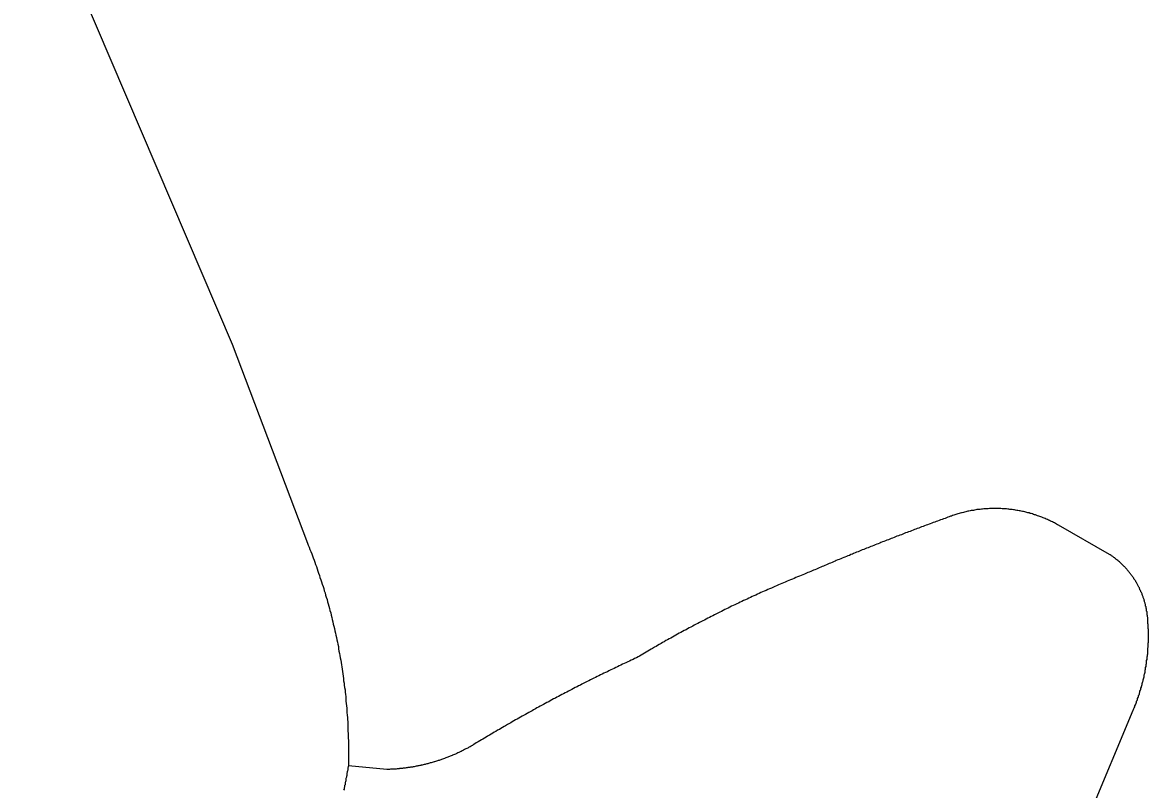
# Model space of a CAD drawing. Extents: x 1268485 to 1426702, y 514839 to 616766.
# Drawn here: x 1382102 to 1382673, y 556537 to 556926 of the extents above; entities that cross this region are included whole.
import ezdxf

# ---------------------------------------------------------------- set-up
doc = ezdxf.new("R2010")
doc.units = 0
doc.layers.add('Old_Level_35', color=7, linetype='Continuous')

msp = doc.modelspace()

# ---------------------------------------------------------------- linework, layer by layer
at = {"layer": 'Old_Level_35'}
for p, q in [((1382653.075, 556656.326), (1382627.136, 556671.193)), ((1382628.161, 556489.261), (1382664.968, 556577.331)), ((1382286.647, 556547.393), (1382267.167, 556549.238))]:
    msp.add_line(p, q, dxfattribs=at)
for points in [[(1382101.895, 556991.228), (1382117.787, 556967.955), (1382131.218, 556943.246), (1382208.112, 556762.954), (1382246.354, 556662.17)], [(1382627.136, 556671.193), (1382626.623, 556671.449), (1382626.111, 556671.757), (1382625.598, 556672.013), (1382625.085, 556672.321), (1382624.675, 556672.577), (1382624.163, 556672.833), (1382623.548, 556673.038), (1382623.035, 556673.295), (1382622.522, 556673.551), (1382622.01, 556673.808), (1382621.497, 556674.063), (1382620.882, 556674.269), (1382620.369, 556674.525), (1382619.857, 556674.73), (1382619.344, 556674.935), (1382618.729, 556675.191), (1382618.216, 556675.396), (1382617.704, 556675.551), (1382617.088, 556675.756), (1382616.576, 556676.011), (1382616.166, 556676.166), (1382615.551, 556676.371), (1382615.038, 556676.524), (1382614.423, 556676.678), (1382613.91, 556676.883), (1382613.295, 556677.088), (1382612.782, 556677.191), (1382612.27, 556677.396), (1382611.655, 556677.499), (1382611.142, 556677.601), (1382610.527, 556677.806), (1382610.014, 556677.959), (1382609.399, 556678.062), (1382608.886, 556678.165), (1382608.271, 556678.319), (1382607.656, 556678.421), (1382607.143, 556678.524), (1382606.528, 556678.626), (1382606.016, 556678.729), (1382605.4, 556678.831), (1382604.888, 556678.934), (1382604.273, 556678.985), (1382603.658, 556679.087), (1382603.145, 556679.19), (1382602.53, 556679.241), (1382602.017, 556679.292), (1382601.402, 556679.395), (1382600.787, 556679.447), (1382600.274, 556679.447), (1382599.659, 556679.497), (1382599.146, 556679.549), (1382598.531, 556679.549), (1382597.916, 556679.6), (1382597.403, 556679.6), (1382596.788, 556679.6), (1382596.276, 556679.702), (1382595.66, 556679.702), (1382595.045, 556679.702), (1382594.533, 556679.702), (1382593.918, 556679.702), (1382593.2, 556679.702), (1382592.79, 556679.6), (1382592.175, 556679.6), (1382591.457, 556679.549), (1382591.047, 556679.549), (1382590.329, 556679.497), (1382589.919, 556679.497), (1382589.201, 556679.447), (1382588.586, 556679.395), (1382588.176, 556679.292), (1382587.458, 556679.241), (1382587.048, 556679.19), (1382586.331, 556679.139), (1382585.715, 556679.087), (1382585.203, 556678.934), (1382584.588, 556678.882), (1382584.075, 556678.729), (1382583.46, 556678.677), (1382582.845, 556678.575), (1382582.332, 556678.524), (1382581.717, 556678.37), (1382581.204, 556678.267), (1382580.589, 556678.114), (1382580.077, 556678.011), (1382579.461, 556677.857), (1382579.051, 556677.704), (1382578.334, 556677.549), (1382577.923, 556677.447), (1382577.206, 556677.242), (1382576.796, 556677.139), (1382576.078, 556676.934), (1382575.668, 556676.832), (1382575.155, 556676.627), (1382574.54, 556676.422), (1382574.028, 556676.268), (1382573.412, 556676.063), (1382572.9, 556675.858), (1382572.387, 556675.704), (1382571.772, 556675.499)], [(1382571.772, 556675.499), (1382570.952, 556675.191), (1382570.337, 556674.935), (1382569.619, 556674.679), (1382568.901, 556674.371), (1382568.081, 556674.115), (1382567.363, 556673.858), (1382566.646, 556673.551), (1382565.825, 556673.295), (1382565.108, 556673.038), (1382564.39, 556672.731), (1382563.672, 556672.526), (1382562.852, 556672.27), (1382562.134, 556671.962), (1382561.519, 556671.705), (1382560.802, 556671.398), (1382559.981, 556671.142), (1382559.264, 556670.885), (1382558.546, 556670.578), (1382557.726, 556670.322), (1382557.008, 556670.014), (1382556.29, 556669.757), (1382555.47, 556669.501), (1382554.753, 556669.194), (1382554.137, 556668.937), (1382553.42, 556668.63), (1382552.6, 556668.374), (1382551.882, 556668.066), (1382551.164, 556667.809), (1382550.344, 556667.502), (1382549.626, 556667.246), (1382548.909, 556666.938), (1382548.293, 556666.682), (1382547.473, 556666.374), (1382546.756, 556666.118), (1382546.038, 556665.811), (1382545.218, 556665.554), (1382544.5, 556665.246), (1382543.782, 556664.99), (1382542.962, 556664.683), (1382542.347, 556664.375), (1382541.629, 556664.118), (1382540.912, 556663.811), (1382540.091, 556663.555), (1382539.374, 556663.247), (1382538.656, 556662.94), (1382537.836, 556662.683), (1382537.118, 556662.376), (1382536.503, 556662.12), (1382535.785, 556661.812), (1382534.965, 556661.504), (1382534.247, 556661.248), (1382533.53, 556660.94), (1382532.71, 556660.633), (1382531.992, 556660.377), (1382531.377, 556660.069), (1382530.659, 556659.762), (1382529.839, 556659.505), (1382529.121, 556659.197), (1382528.403, 556658.89), (1382527.583, 556658.634), (1382526.968, 556658.326), (1382526.25, 556658.019), (1382525.533, 556657.711), (1382524.712, 556657.454), (1382523.995, 556657.147), (1382523.277, 556656.788), (1382522.662, 556656.481), (1382521.842, 556656.276), (1382521.124, 556655.916), (1382520.406, 556655.609), (1382519.586, 556655.301), (1382518.868, 556655.045), (1382518.253, 556654.738), (1382517.536, 556654.43), (1382516.715, 556654.123), (1382515.998, 556653.815), (1382515.28, 556653.558), (1382514.46, 556653.251), (1382513.845, 556652.943), (1382513.127, 556652.636), (1382512.409, 556652.328), (1382511.589, 556652.02), (1382510.871, 556651.713), (1382510.256, 556651.457), (1382509.539, 556651.149), (1382508.718, 556650.79), (1382508.001, 556650.483), (1382507.283, 556650.175), (1382506.668, 556649.867), (1382505.848, 556649.56), (1382505.13, 556649.252), (1382504.412, 556648.945), (1382503.592, 556648.637), (1382502.977, 556648.329), (1382502.259, 556648.022), (1382501.542, 556647.766), (1382500.721, 556647.458), (1382500.004, 556647.151), (1382499.389, 556646.792)], [(1382246.354, 556662.17), (1382246.764, 556661.043), (1382247.277, 556660.017), (1382247.585, 556658.941), (1382248.097, 556657.814), (1382248.507, 556656.737), (1382248.917, 556655.609), (1382249.328, 556654.584), (1382249.738, 556653.456), (1382250.148, 556652.38), (1382250.455, 556651.252), (1382250.865, 556650.175), (1382251.276, 556649.047), (1382251.583, 556647.919), (1382251.993, 556646.894), (1382252.403, 556645.766), (1382252.711, 556644.639), (1382253.121, 556643.511), (1382253.531, 556642.435), (1382253.839, 556641.307), (1382254.249, 556640.179), (1382254.659, 556639.051), (1382254.864, 556637.923), (1382255.274, 556636.898), (1382255.582, 556635.77), (1382255.889, 556634.643), (1382256.299, 556633.515), (1382256.504, 556632.387), (1382256.914, 556631.259), (1382257.12, 556630.131), (1382257.53, 556629.004), (1382257.735, 556627.876), (1382258.145, 556626.748), (1382258.35, 556625.569), (1382258.657, 556624.441), (1382258.965, 556623.313), (1382259.273, 556622.185), (1382259.478, 556621.058), (1382259.785, 556619.93), (1382259.99, 556618.802), (1382260.298, 556617.623), (1382260.503, 556616.496), (1382260.708, 556615.368), (1382261.015, 556614.24), (1382261.221, 556613.06), (1382261.528, 556611.933), (1382261.733, 556610.805), (1382262.041, 556609.626), (1382262.143, 556608.499), (1382262.348, 556607.371), (1382262.656, 556606.191), (1382262.758, 556605.063), (1382262.963, 556603.885), (1382263.271, 556602.757), (1382263.374, 556601.629), (1382263.579, 556600.45), (1382263.784, 556599.322), (1382263.989, 556598.143), (1382264.091, 556597.016), (1382264.296, 556595.836), (1382264.501, 556594.708), (1382264.604, 556593.478), (1382264.706, 556592.35), (1382264.911, 556591.172), (1382265.014, 556590.044), (1382265.219, 556588.864), (1382265.424, 556587.737), (1382265.527, 556586.558), (1382265.629, 556585.378), (1382265.732, 556584.251), (1382265.732, 556583.072), (1382265.834, 556581.944), (1382266.039, 556580.765), (1382266.142, 556579.586), (1382266.244, 556578.458), (1382266.347, 556577.228), (1382266.347, 556576.151), (1382266.449, 556574.921), (1382266.654, 556573.742), (1382266.654, 556572.614), (1382266.757, 556571.435), (1382266.757, 556570.256), (1382266.859, 556569.129), (1382266.859, 556567.949), (1382266.859, 556566.77), (1382266.962, 556565.643), (1382266.962, 556564.463), (1382266.962, 556563.233), (1382267.167, 556562.105), (1382267.167, 556560.926), (1382267.167, 556559.747), (1382267.167, 556558.619), (1382267.167, 556557.441), (1382267.167, 556556.261), (1382267.167, 556555.133), (1382267.167, 556553.955), (1382267.167, 556552.775), (1382267.167, 556551.647), (1382267.167, 556550.417), (1382267.167, 556549.238)], [(1382672.247, 556625.313), (1382672.145, 556625.671), (1382672.145, 556626.081), (1382672.145, 556626.441), (1382672.042, 556626.799), (1382672.042, 556627.209), (1382671.837, 556627.568), (1382671.837, 556627.927), (1382671.735, 556628.337), (1382671.735, 556628.696), (1382671.632, 556629.055), (1382671.53, 556629.414), (1382671.53, 556629.824), (1382671.325, 556630.182), (1382671.222, 556630.542), (1382671.222, 556630.952), (1382671.12, 556631.31), (1382671.017, 556631.618), (1382670.915, 556631.977), (1382670.71, 556632.387), (1382670.71, 556632.745), (1382670.607, 556633.105), (1382670.505, 556633.515), (1382670.402, 556633.822), (1382670.299, 556634.181), (1382670.094, 556634.54), (1382669.992, 556634.95), (1382669.889, 556635.258), (1382669.787, 556635.616), (1382669.582, 556635.975), (1382669.479, 556636.334), (1382669.377, 556636.693), (1382669.172, 556637.052), (1382668.967, 556637.359), (1382668.864, 556637.769), (1382668.762, 556638.077), (1382668.454, 556638.436), (1382668.351, 556638.744), (1382668.249, 556639.102), (1382668.146, 556639.461), (1382667.839, 556639.82), (1382667.736, 556640.127), (1382667.531, 556640.487), (1382667.326, 556640.794), (1382667.121, 556641.102), (1382667.019, 556641.512), (1382666.916, 556641.819), (1382666.609, 556642.127), (1382666.403, 556642.435), (1382666.301, 556642.793), (1382665.993, 556643.101), (1382665.891, 556643.46), (1382665.583, 556643.767), (1382665.378, 556644.075), (1382665.276, 556644.383), (1382664.968, 556644.69), (1382664.763, 556644.998), (1382664.455, 556645.305), (1382664.353, 556645.613), (1382664.148, 556645.921), (1382663.84, 556646.228), (1382663.635, 556646.587), (1382663.328, 556646.894), (1382663.123, 556647.151), (1382663.02, 556647.458), (1382662.713, 556647.766), (1382662.507, 556648.022), (1382662.2, 556648.329), (1382661.995, 556648.637), (1382661.79, 556648.894), (1382661.482, 556649.201), (1382661.277, 556649.457), (1382660.97, 556649.765), (1382660.765, 556650.022), (1382660.354, 556650.329), (1382660.149, 556650.585), (1382659.842, 556650.79), (1382659.637, 556651.047), (1382659.329, 556651.354), (1382659.124, 556651.61), (1382658.714, 556651.867), (1382658.509, 556652.123), (1382658.201, 556652.38), (1382657.996, 556652.636), (1382657.586, 556652.892), (1382657.381, 556653.148), (1382657.176, 556653.353), (1382656.766, 556653.61), (1382656.458, 556653.866), (1382656.253, 556654.123), (1382655.843, 556654.328), (1382655.638, 556654.584), (1382655.228, 556654.789), (1382655.023, 556654.994), (1382654.613, 556655.25), (1382654.408, 556655.455), (1382653.998, 556655.711), (1382653.793, 556655.866), (1382653.383, 556656.121), (1382653.075, 556656.326)], [(1382499.389, 556646.792), (1382498.363, 556646.433), (1382497.543, 556646.074), (1382496.62, 556645.664), (1382495.8, 556645.305), (1382494.877, 556644.998), (1382493.955, 556644.639), (1382493.134, 556644.228), (1382492.212, 556643.87), (1382491.289, 556643.511), (1382490.366, 556643.101), (1382489.546, 556642.742), (1382488.623, 556642.383), (1382487.701, 556642.025), (1382486.88, 556641.614), (1382485.958, 556641.255), (1382485.137, 556640.897), (1382484.215, 556640.487), (1382483.394, 556640.127), (1382482.369, 556639.666), (1382481.549, 556639.307), (1382480.626, 556638.949), (1382479.704, 556638.539), (1382478.883, 556638.129), (1382477.961, 556637.769), (1382477.14, 556637.359), (1382476.218, 556637.001), (1382475.397, 556636.539), (1382474.475, 556636.181), (1382473.655, 556635.77), (1382472.732, 556635.36), (1382471.912, 556635.001), (1382470.989, 556634.54), (1382470.169, 556634.181), (1382469.246, 556633.771), (1382468.426, 556633.361), (1382467.503, 556632.951), (1382466.58, 556632.49), (1382465.76, 556632.13), (1382464.837, 556631.669), (1382464.017, 556631.31), (1382463.094, 556630.9), (1382462.274, 556630.439), (1382461.351, 556630.08), (1382460.531, 556629.619), (1382459.608, 556629.209), (1382458.891, 556628.747), (1382457.968, 556628.389), (1382457.148, 556627.927), (1382456.225, 556627.517), (1382455.405, 556627.056), (1382454.482, 556626.646), (1382453.662, 556626.184), (1382452.739, 556625.774), (1382451.919, 556625.313), (1382450.996, 556624.851), (1382450.279, 556624.441), (1382449.356, 556623.98), (1382448.536, 556623.57), (1382447.613, 556623.108), (1382446.793, 556622.698), (1382445.87, 556622.237), (1382445.05, 556621.827), (1382444.23, 556621.365), (1382443.409, 556620.955), (1382442.487, 556620.442), (1382441.666, 556619.981), (1382440.744, 556619.571), (1382439.923, 556619.11), (1382439.103, 556618.649), (1382438.283, 556618.187), (1382437.36, 556617.726), (1382436.54, 556617.264), (1382435.72, 556616.803), (1382434.9, 556616.393), (1382433.977, 556615.88), (1382433.157, 556615.419), (1382432.337, 556614.958), (1382431.516, 556614.496), (1382430.594, 556613.983), (1382429.773, 556613.573), (1382428.953, 556613.06), (1382428.133, 556612.65), (1382427.21, 556612.138), (1382426.39, 556611.677), (1382425.672, 556611.164), (1382424.75, 556610.702), (1382423.827, 556610.241), (1382423.109, 556609.729), (1382422.289, 556609.267), (1382421.366, 556608.754), (1382420.649, 556608.293), (1382419.726, 556607.832), (1382418.906, 556607.319), (1382418.085, 556606.806), (1382417.265, 556606.294), (1382416.342, 556605.884), (1382415.625, 556605.371), (1382414.702, 556604.858), (1382413.984, 556604.397)], [(1382664.968, 556577.331), (1382665.173, 556577.741), (1382665.378, 556578.253), (1382665.481, 556578.663), (1382665.788, 556579.124), (1382665.891, 556579.637), (1382666.096, 556580.047), (1382666.301, 556580.509), (1382666.506, 556581.022), (1382666.609, 556581.432), (1382666.711, 556581.944), (1382667.019, 556582.354), (1382667.121, 556582.867), (1382667.224, 556583.328), (1382667.531, 556583.79), (1382667.634, 556584.251), (1382667.736, 556584.763), (1382668.044, 556585.173), (1382668.146, 556585.686), (1382668.249, 556586.148), (1382668.351, 556586.609), (1382668.454, 556587.071), (1382668.762, 556587.583), (1382668.864, 556587.993), (1382668.967, 556588.506), (1382669.172, 556589.019), (1382669.274, 556589.429), (1382669.377, 556589.941), (1382669.479, 556590.454), (1382669.582, 556590.864), (1382669.787, 556591.377), (1382669.889, 556591.889), (1382669.992, 556592.299), (1382670.094, 556592.812), (1382670.299, 556593.325), (1382670.402, 556593.837), (1382670.505, 556594.247), (1382670.505, 556594.76), (1382670.607, 556595.273), (1382670.71, 556595.734), (1382670.915, 556596.195), (1382671.017, 556596.708), (1382671.017, 556597.169), (1382671.12, 556597.682), (1382671.222, 556598.143), (1382671.325, 556598.604), (1382671.325, 556599.117), (1382671.53, 556599.63), (1382671.632, 556600.142), (1382671.632, 556600.604), (1382671.735, 556601.065), (1382671.735, 556601.578), (1382671.837, 556602.039), (1382671.837, 556602.552), (1382672.042, 556603.065), (1382672.042, 556603.577), (1382672.145, 556604.038), (1382672.145, 556604.5), (1382672.247, 556605.013), (1382672.247, 556605.525), (1382672.35, 556605.986), (1382672.35, 556606.499), (1382672.35, 556607.011), (1382672.453, 556607.524), (1382672.453, 556607.986), (1382672.453, 556608.499), (1382672.453, 556609.011), (1382672.658, 556609.421), (1382672.658, 556609.934), (1382672.658, 556610.446), (1382672.658, 556610.959), (1382672.658, 556611.42), (1382672.76, 556611.933), (1382672.76, 556612.445), (1382672.76, 556612.958), (1382672.76, 556613.42), (1382672.76, 556613.932), (1382672.76, 556614.445), (1382672.76, 556614.958), (1382672.76, 556615.419), (1382672.76, 556615.931), (1382672.76, 556616.444), (1382672.76, 556616.854), (1382672.76, 556617.367), (1382672.76, 556617.879), (1382672.76, 556618.392), (1382672.658, 556618.854), (1382672.658, 556619.366), (1382672.658, 556619.879), (1382672.658, 556620.392), (1382672.658, 556620.852), (1382672.453, 556621.365), (1382672.453, 556621.878), (1382672.453, 556622.39), (1382672.453, 556622.8), (1382672.35, 556623.313), (1382672.35, 556623.826), (1382672.35, 556624.338), (1382672.247, 556624.8), (1382672.247, 556625.313)], [(1382413.984, 556604.397), (1382413.164, 556603.936), (1382412.241, 556603.577), (1382411.421, 556603.115), (1382410.498, 556602.757), (1382409.576, 556602.295), (1382408.756, 556601.937), (1382407.833, 556601.475), (1382407.013, 556601.117), (1382406.09, 556600.707), (1382405.27, 556600.296), (1382404.347, 556599.886), (1382403.527, 556599.425), (1382402.706, 556599.066), (1382401.886, 556598.604), (1382400.964, 556598.246), (1382400.143, 556597.836), (1382399.221, 556597.374), (1382398.4, 556596.913), (1382397.478, 556596.554), (1382396.657, 556596.144), (1382395.735, 556595.683), (1382395.017, 556595.323), (1382394.094, 556594.863), (1382393.274, 556594.452), (1382392.351, 556593.991), (1382391.531, 556593.581), (1382390.608, 556593.12), (1382389.891, 556592.76), (1382388.968, 556592.299), (1382388.148, 556591.889), (1382387.225, 556591.428), (1382386.405, 556591.017), (1382385.482, 556590.556), (1382384.764, 556590.146), (1382383.842, 556589.685), (1382383.021, 556589.274), (1382382.099, 556588.814), (1382381.279, 556588.352), (1382380.458, 556587.942), (1382379.638, 556587.481), (1382378.715, 556587.071), (1382377.895, 556586.609), (1382376.972, 556586.199), (1382376.255, 556585.738), (1382375.332, 556585.328), (1382374.512, 556584.815), (1382373.589, 556584.353), (1382372.871, 556583.943), (1382372.051, 556583.482), (1382371.128, 556583.072), (1382370.206, 556582.559), (1382369.488, 556582.149), (1382368.668, 556581.688), (1382367.745, 556581.227), (1382366.925, 556580.765), (1382366.105, 556580.304), (1382365.284, 556579.894), (1382364.362, 556579.381), (1382363.542, 556578.919), (1382362.721, 556578.509), (1382361.901, 556577.997), (1382360.978, 556577.586), (1382360.261, 556577.126), (1382359.338, 556576.613), (1382358.518, 556576.203), (1382357.8, 556575.69), (1382356.877, 556575.228), (1382355.955, 556574.767), (1382355.134, 556574.306), (1382354.417, 556573.793), (1382353.494, 556573.383), (1382352.674, 556572.87), (1382351.854, 556572.46), (1382351.033, 556571.948), (1382350.213, 556571.487), (1382349.393, 556571.025), (1382348.47, 556570.512), (1382347.753, 556570.051), (1382346.83, 556569.539), (1382346.01, 556569.077), (1382345.292, 556568.616), (1382344.369, 556568.103), (1382343.651, 556567.641), (1382342.729, 556567.181), (1382341.909, 556566.668), (1382341.088, 556566.206), (1382340.268, 556565.693), (1382339.55, 556565.233), (1382338.628, 556564.771), (1382337.705, 556564.258), (1382336.987, 556563.745), (1382336.167, 556563.233), (1382335.347, 556562.772), (1382334.527, 556562.31), (1382333.706, 556561.797), (1382332.886, 556561.337), (1382331.964, 556560.824), (1382331.246, 556560.311), (1382330.426, 556559.799)], [(1382330.426, 556559.799), (1382330.016, 556559.542), (1382329.605, 556559.389), (1382329.298, 556559.132), (1382328.785, 556558.876), (1382328.375, 556558.671), (1382327.965, 556558.414), (1382327.657, 556558.209), (1382327.145, 556558.004), (1382326.735, 556557.748), (1382326.325, 556557.543), (1382325.914, 556557.389), (1382325.504, 556557.133), (1382325.094, 556556.928), (1382324.787, 556556.774), (1382324.274, 556556.518), (1382323.864, 556556.313), (1382323.454, 556556.108), (1382323.044, 556555.953), (1382322.634, 556555.748), (1382322.121, 556555.493), (1382321.711, 556555.338), (1382321.403, 556555.133), (1382320.891, 556554.928), (1382320.481, 556554.775), (1382319.968, 556554.57), (1382319.66, 556554.365), (1382319.25, 556554.262), (1382318.738, 556554.057), (1382318.328, 556553.852), (1382317.917, 556553.698), (1382317.507, 556553.545), (1382316.995, 556553.39), (1382316.585, 556553.185), (1382316.175, 556553.083), (1382315.764, 556552.878), (1382315.252, 556552.673), (1382314.842, 556552.57), (1382314.329, 556552.365), (1382314.021, 556552.263), (1382313.509, 556552.109), (1382313.099, 556551.955), (1382312.586, 556551.802), (1382312.279, 556551.699), (1382311.766, 556551.494), (1382311.356, 556551.391), (1382310.843, 556551.237), (1382310.536, 556551.135), (1382310.023, 556550.981), (1382309.51, 556550.879), (1382309.1, 556550.776), (1382308.588, 556550.622), (1382308.28, 556550.52), (1382307.767, 556550.366), (1382307.357, 556550.264), (1382306.845, 556550.11), (1382306.332, 556550.007), (1382306.024, 556549.854), (1382305.512, 556549.802), (1382304.999, 556549.699), (1382304.589, 556549.546), (1382304.076, 556549.494), (1382303.769, 556549.392), (1382303.256, 556549.289), (1382302.744, 556549.187), (1382302.333, 556549.136), (1382301.923, 556548.982), (1382301.411, 556548.931), (1382301.001, 556548.828), (1382300.488, 556548.726), (1382299.975, 556548.674), (1382299.668, 556548.572), (1382299.155, 556548.521), (1382298.643, 556548.418), (1382298.232, 556548.367), (1382297.72, 556548.316), (1382297.207, 556548.264), (1382296.9, 556548.213), (1382296.387, 556548.111), (1382295.874, 556548.059), (1382295.464, 556548.008), (1382294.952, 556547.956), (1382294.542, 556547.854), (1382294.131, 556547.803), (1382293.619, 556547.803), (1382293.106, 556547.751), (1382292.799, 556547.701), (1382292.286, 556547.649), (1382291.773, 556547.649), (1382291.261, 556547.546), (1382290.851, 556547.546), (1382290.338, 556547.496), (1382289.825, 556547.496), (1382289.518, 556547.444), (1382289.005, 556547.444), (1382288.492, 556547.444), (1382287.98, 556547.393), (1382287.672, 556547.393), (1382287.16, 556547.393), (1382286.647, 556547.393)], [(1382267.167, 556549.238), (1382266.962, 556548.879), (1382266.962, 556548.521), (1382266.859, 556548.111), (1382266.859, 556547.701), (1382266.757, 556547.29), (1382266.757, 556546.931), (1382266.654, 556546.573), (1382266.449, 556546.214), (1382266.449, 556545.753), (1382266.347, 556545.393), (1382266.347, 556544.983), (1382266.244, 556544.625), (1382266.244, 556544.266), (1382266.142, 556543.805), (1382266.142, 556543.445), (1382266.039, 556543.087), (1382265.834, 556542.677), (1382265.834, 556542.318), (1382265.732, 556541.959), (1382265.732, 556541.497), (1382265.629, 556541.139), (1382265.527, 556540.729), (1382265.527, 556540.37), (1382265.424, 556540.011), (1382265.424, 556539.601), (1382265.219, 556539.191), (1382265.117, 556538.832), (1382265.117, 556538.422), (1382265.014, 556538.063), (1382264.911, 556537.704), (1382264.911, 556537.294), (1382264.706, 556536.884)]]:
    msp.add_lwpolyline(points, dxfattribs=at)

doc.saveas('drawing.dxf')
